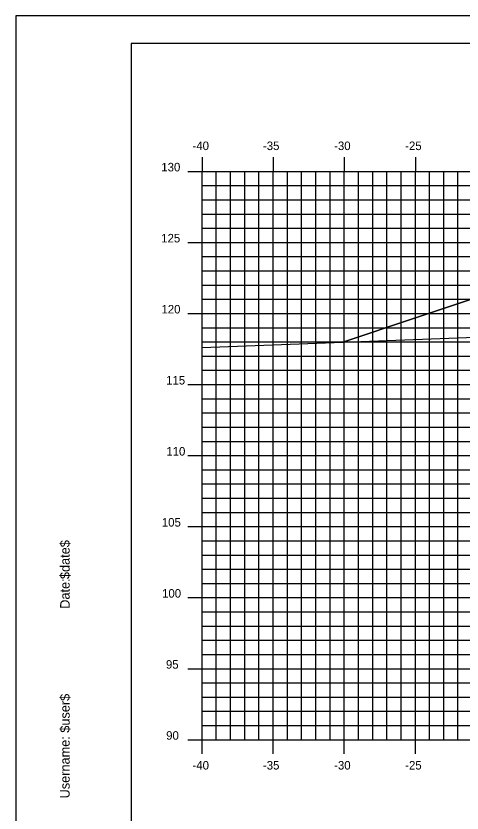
# Model space of a CAD drawing. Extents: x 850598 to 870284, y 366541 to 366651.
# Drawn here: x 854145.9 to 854177.3, y 366595.1 to 366651.2 of the extents above; entities that cross this region are included whole.
import ezdxf

# ---------------------------------------------------------------- set-up
doc = ezdxf.new("R2010")
doc.units = 0
for name, color, linetype in [('BORDER', 7, 'Continuous'), ('D_Roadway_Centerline', 7, 'Continuous'), ('D_Roadway_SlopeLines', 7, 'Continuous'), ('H_V ANNOTATION', 7, 'Continuous'), ('MAJOR', 7, 'Continuous'), ('MINOR', 7, 'Continuous'), ('PLOT BOUNDARY', 7, 'Continuous'), ('S_Roadway_Centerline', 7, 'Continuous')]:
    doc.layers.add(name, color=color, linetype=linetype)

msp = doc.modelspace()

# ---------------------------------------------------------------- linework, layer by layer
at = {"layer": 'BORDER'}
for p, q in [((854314.002, 366649.225), (854154.002, 366649.225)), ((854154.002, 366649.225), (854154.002, 366544.225))]:
    msp.add_line(p, q, dxfattribs=at)
at = {"layer": 'D_Roadway_Centerline'}
msp.add_lwpolyline([(854168.892, 366628.211), (854174.002, 366629.914), (854177.804, 366631.182), (854184.002, 366633.248), (854188.002, 366633.488), (854199.002, 366633.818), (854210.002, 366633.488), (854214.002, 366633.248), (854216.002, 366633.128), (854222.002, 366631.128), (854267.538, 366618.225), (854278.852, 366615.02), (854288.714, 366612.225), (854292.714, 366612.225)], dxfattribs=at)
at = {"layer": 'D_Roadway_SlopeLines'}
for points in [[(854188.002, 366633.488), (854184.002, 366633.248), (854174.002, 366629.914)], [(854174.002, 366629.914), (854168.892, 366628.211)]]:
    msp.add_lwpolyline(points, dxfattribs=at)
at = {"layer": 'MAJOR'}
for p, q in [((854159.002, 366641.227), (854159.002, 366640.225)), ((854159.002, 366641.227), (854159.002, 366640.225)), ((854164.002, 366641.227), (854164.002, 366640.225)), ((854164.002, 366641.227), (854164.002, 366640.225)), ((854169.002, 366641.227), (854169.002, 366640.225)), ((854169.002, 366641.227), (854169.002, 366640.225)), ((854174.002, 366641.227), (854174.002, 366640.225)), ((854174.002, 366641.227), (854174.002, 366640.225)), ((854158, 366640.225), (854159.002, 366640.225)), ((854158, 366640.225), (854159.002, 366640.225)), ((854159.002, 366640.225), (854299.002, 366640.225)), ((854159.002, 366600.225), (854159.002, 366640.225)), ((854159.002, 366600.225), (854159.002, 366640.225)), ((854159.002, 366640.225), (854299.002, 366640.225)), ((854159.002, 366640.225), (854299.002, 366640.225)), ((854159.002, 366600.225), (854159.002, 366640.225)), ((854159.002, 366600.225), (854159.002, 366640.225)), ((854159.002, 366640.225), (854299.002, 366640.225)), ((854164.002, 366600.225), (854164.002, 366640.225)), ((854164.002, 366600.225), (854164.002, 366640.225)), ((854169.002, 366600.225), (854169.002, 366640.225)), ((854169.002, 366600.225), (854169.002, 366640.225)), ((854174.002, 366600.225), (854174.002, 366640.225)), ((854174.002, 366600.225), (854174.002, 366640.225)), ((854158, 366635.225), (854159.002, 366635.225)), ((854158, 366635.225), (854159.002, 366635.225)), ((854159.002, 366635.225), (854299.002, 366635.225)), ((854159.002, 366635.225), (854299.002, 366635.225)), ((854158, 366630.225), (854159.002, 366630.225)), ((854158, 366630.225), (854159.002, 366630.225)), ((854159.002, 366630.225), (854299.002, 366630.225)), ((854159.002, 366630.225), (854299.002, 366630.225)), ((854158, 366625.225), (854159.002, 366625.225)), ((854158, 366625.225), (854159.002, 366625.225)), ((854159.002, 366625.225), (854299.002, 366625.225)), ((854159.002, 366625.225), (854299.002, 366625.225)), ((854158, 366620.225), (854159.002, 366620.225)), ((854158, 366620.225), (854159.002, 366620.225)), ((854159.002, 366620.225), (854299.002, 366620.225)), ((854159.002, 366620.225), (854299.002, 366620.225)), ((854158, 366615.225), (854159.002, 366615.225)), ((854158, 366615.225), (854159.002, 366615.225)), ((854159.002, 366615.225), (854299.002, 366615.225)), ((854159.002, 366615.225), (854299.002, 366615.225)), ((854158, 366610.225), (854159.002, 366610.225)), ((854158, 366610.225), (854159.002, 366610.225)), ((854159.002, 366610.225), (854299.002, 366610.225)), ((854159.002, 366610.225), (854299.002, 366610.225)), ((854158, 366605.225), (854159.002, 366605.225)), ((854158, 366605.225), (854159.002, 366605.225)), ((854159.002, 366605.225), (854299.002, 366605.225)), ((854159.002, 366605.225), (854299.002, 366605.225)), ((854158, 366600.225), (854159.002, 366600.225)), ((854158, 366600.225), (854159.002, 366600.225)), ((854159.002, 366600.225), (854299.002, 366600.225)), ((854159.002, 366600.225), (854299.002, 366600.225)), ((854159.002, 366599.223), (854159.002, 366600.225)), ((854159.002, 366600.225), (854299.002, 366600.225)), ((854159.002, 366600.225), (854299.002, 366600.225)), ((854159.002, 366599.223), (854159.002, 366600.225)), ((854164.002, 366599.223), (854164.002, 366600.225)), ((854164.002, 366599.223), (854164.002, 366600.225)), ((854169.002, 366599.223), (854169.002, 366600.225)), ((854169.002, 366599.223), (854169.002, 366600.225)), ((854174.002, 366599.223), (854174.002, 366600.225)), ((854174.002, 366599.223), (854174.002, 366600.225))]:
    msp.add_line(p, q, dxfattribs=at)
at = {"layer": 'MINOR'}
for p, q in [((854160.002, 366600.225), (854160.002, 366640.225)), ((854160.002, 366600.225), (854160.002, 366640.225)), ((854161.002, 366600.225), (854161.002, 366640.225)), ((854161.002, 366600.225), (854161.002, 366640.225)), ((854162.002, 366600.225), (854162.002, 366640.225)), ((854162.002, 366600.225), (854162.002, 366640.225)), ((854163.002, 366600.225), (854163.002, 366640.225)), ((854163.002, 366600.225), (854163.002, 366640.225)), ((854165.002, 366600.225), (854165.002, 366640.225)), ((854165.002, 366600.225), (854165.002, 366640.225)), ((854166.002, 366600.225), (854166.002, 366640.225)), ((854166.002, 366600.225), (854166.002, 366640.225)), ((854167.002, 366600.225), (854167.002, 366640.225)), ((854167.002, 366600.225), (854167.002, 366640.225)), ((854168.002, 366600.225), (854168.002, 366640.225)), ((854168.002, 366600.225), (854168.002, 366640.225)), ((854170.002, 366600.225), (854170.002, 366640.225)), ((854170.002, 366600.225), (854170.002, 366640.225)), ((854171.002, 366600.225), (854171.002, 366640.225)), ((854171.002, 366600.225), (854171.002, 366640.225)), ((854172.002, 366600.225), (854172.002, 366640.225)), ((854172.002, 366600.225), (854172.002, 366640.225)), ((854173.002, 366600.225), (854173.002, 366640.225)), ((854173.002, 366600.225), (854173.002, 366640.225)), ((854175.002, 366600.225), (854175.002, 366640.225)), ((854175.002, 366600.225), (854175.002, 366640.225)), ((854176.002, 366600.225), (854176.002, 366640.225)), ((854176.002, 366600.225), (854176.002, 366640.225)), ((854177.002, 366600.225), (854177.002, 366640.225)), ((854177.002, 366600.225), (854177.002, 366640.225)), ((854159.002, 366639.225), (854299.002, 366639.225)), ((854159.002, 366639.225), (854160.004, 366639.225)), ((854159.002, 366639.225), (854299.002, 366639.225)), ((854159.002, 366639.225), (854160.004, 366639.225)), ((854159.002, 366638.225), (854299.002, 366638.225)), ((854159.002, 366638.225), (854160.004, 366638.225)), ((854159.002, 366638.225), (854299.002, 366638.225)), ((854159.002, 366638.225), (854160.004, 366638.225)), ((854159.002, 366637.225), (854299.002, 366637.225)), ((854159.002, 366637.225), (854160.004, 366637.225)), ((854159.002, 366637.225), (854299.002, 366637.225)), ((854159.002, 366637.225), (854160.004, 366637.225)), ((854159.002, 366636.225), (854299.002, 366636.225)), ((854159.002, 366636.225), (854160.004, 366636.225)), ((854159.002, 366636.225), (854299.002, 366636.225)), ((854159.002, 366636.225), (854160.004, 366636.225)), ((854159.002, 366634.225), (854299.002, 366634.225)), ((854159.002, 366634.225), (854160.004, 366634.225)), ((854159.002, 366634.225), (854299.002, 366634.225)), ((854159.002, 366634.225), (854160.004, 366634.225)), ((854159.002, 366633.225), (854299.002, 366633.225)), ((854159.002, 366633.225), (854160.004, 366633.225)), ((854159.002, 366633.225), (854299.002, 366633.225)), ((854159.002, 366633.225), (854160.004, 366633.225)), ((854159.002, 366632.225), (854299.002, 366632.225)), ((854159.002, 366632.225), (854160.004, 366632.225)), ((854159.002, 366632.225), (854299.002, 366632.225)), ((854159.002, 366632.225), (854160.004, 366632.225)), ((854159.002, 366631.225), (854299.002, 366631.225)), ((854159.002, 366631.225), (854160.004, 366631.225)), ((854159.002, 366631.225), (854299.002, 366631.225)), ((854159.002, 366631.225), (854160.004, 366631.225)), ((854159.002, 366629.225), (854299.002, 366629.225)), ((854159.002, 366629.225), (854160.004, 366629.225)), ((854159.002, 366629.225), (854299.002, 366629.225)), ((854159.002, 366629.225), (854160.004, 366629.225)), ((854159.002, 366628.225), (854299.002, 366628.225)), ((854159.002, 366628.225), (854160.004, 366628.225)), ((854159.002, 366628.225), (854299.002, 366628.225)), ((854159.002, 366628.225), (854160.004, 366628.225)), ((854159.002, 366627.225), (854299.002, 366627.225)), ((854159.002, 366627.225), (854160.004, 366627.225)), ((854159.002, 366627.225), (854299.002, 366627.225)), ((854159.002, 366627.225), (854160.004, 366627.225)), ((854159.002, 366626.225), (854299.002, 366626.225)), ((854159.002, 366626.225), (854160.004, 366626.225)), ((854159.002, 366626.225), (854299.002, 366626.225)), ((854159.002, 366626.225), (854160.004, 366626.225)), ((854159.002, 366624.225), (854299.002, 366624.225)), ((854159.002, 366624.225), (854160.004, 366624.225)), ((854159.002, 366624.225), (854299.002, 366624.225)), ((854159.002, 366624.225), (854160.004, 366624.225)), ((854159.002, 366623.225), (854299.002, 366623.225)), ((854159.002, 366623.225), (854160.004, 366623.225)), ((854159.002, 366623.225), (854299.002, 366623.225)), ((854159.002, 366623.225), (854160.004, 366623.225)), ((854159.002, 366622.225), (854299.002, 366622.225)), ((854159.002, 366622.225), (854160.004, 366622.225)), ((854159.002, 366622.225), (854299.002, 366622.225)), ((854159.002, 366622.225), (854160.004, 366622.225)), ((854159.002, 366621.225), (854299.002, 366621.225)), ((854159.002, 366621.225), (854160.004, 366621.225)), ((854159.002, 366621.225), (854299.002, 366621.225)), ((854159.002, 366621.225), (854160.004, 366621.225)), ((854159.002, 366619.225), (854299.002, 366619.225)), ((854159.002, 366619.225), (854160.004, 366619.225)), ((854159.002, 366619.225), (854299.002, 366619.225)), ((854159.002, 366619.225), (854160.004, 366619.225)), ((854159.002, 366618.225), (854299.002, 366618.225)), ((854159.002, 366618.225), (854160.004, 366618.225)), ((854159.002, 366618.225), (854299.002, 366618.225)), ((854159.002, 366618.225), (854160.004, 366618.225)), ((854159.002, 366617.225), (854299.002, 366617.225)), ((854159.002, 366617.225), (854160.004, 366617.225)), ((854159.002, 366617.225), (854299.002, 366617.225)), ((854159.002, 366617.225), (854160.004, 366617.225)), ((854159.002, 366616.225), (854299.002, 366616.225)), ((854159.002, 366616.225), (854160.004, 366616.225)), ((854159.002, 366616.225), (854299.002, 366616.225)), ((854159.002, 366616.225), (854160.004, 366616.225)), ((854159.002, 366614.225), (854299.002, 366614.225)), ((854159.002, 366614.225), (854160.004, 366614.225)), ((854159.002, 366614.225), (854299.002, 366614.225)), ((854159.002, 366614.225), (854160.004, 366614.225)), ((854159.002, 366613.225), (854299.002, 366613.225)), ((854159.002, 366613.225), (854160.004, 366613.225)), ((854159.002, 366613.225), (854299.002, 366613.225)), ((854159.002, 366613.225), (854160.004, 366613.225)), ((854159.002, 366612.225), (854299.002, 366612.225)), ((854159.002, 366612.225), (854160.004, 366612.225)), ((854159.002, 366612.225), (854299.002, 366612.225)), ((854159.002, 366612.225), (854160.004, 366612.225)), ((854159.002, 366611.225), (854299.002, 366611.225)), ((854159.002, 366611.225), (854160.004, 366611.225)), ((854159.002, 366611.225), (854299.002, 366611.225)), ((854159.002, 366611.225), (854160.004, 366611.225)), ((854159.002, 366609.225), (854299.002, 366609.225)), ((854159.002, 366609.225), (854160.004, 366609.225)), ((854159.002, 366609.225), (854299.002, 366609.225)), ((854159.002, 366609.225), (854160.004, 366609.225)), ((854159.002, 366608.225), (854299.002, 366608.225)), ((854159.002, 366608.225), (854160.004, 366608.225)), ((854159.002, 366608.225), (854299.002, 366608.225)), ((854159.002, 366608.225), (854160.004, 366608.225)), ((854159.002, 366607.225), (854299.002, 366607.225)), ((854159.002, 366607.225), (854160.004, 366607.225)), ((854159.002, 366607.225), (854299.002, 366607.225)), ((854159.002, 366607.225), (854160.004, 366607.225)), ((854159.002, 366606.225), (854299.002, 366606.225)), ((854159.002, 366606.225), (854160.004, 366606.225)), ((854159.002, 366606.225), (854299.002, 366606.225)), ((854159.002, 366606.225), (854160.004, 366606.225)), ((854159.002, 366604.225), (854299.002, 366604.225)), ((854159.002, 366604.225), (854160.004, 366604.225)), ((854159.002, 366604.225), (854299.002, 366604.225)), ((854159.002, 366604.225), (854160.004, 366604.225)), ((854159.002, 366603.225), (854299.002, 366603.225)), ((854159.002, 366603.225), (854160.004, 366603.225)), ((854159.002, 366603.225), (854299.002, 366603.225)), ((854159.002, 366603.225), (854160.004, 366603.225)), ((854159.002, 366602.225), (854299.002, 366602.225)), ((854159.002, 366602.225), (854160.004, 366602.225)), ((854159.002, 366602.225), (854299.002, 366602.225)), ((854159.002, 366602.225), (854160.004, 366602.225)), ((854159.002, 366601.225), (854299.002, 366601.225)), ((854159.002, 366601.225), (854160.004, 366601.225)), ((854159.002, 366601.225), (854299.002, 366601.225)), ((854159.002, 366601.225), (854160.004, 366601.225))]:
    msp.add_line(p, q, dxfattribs=at)
at = {"layer": 'PLOT BOUNDARY'}
msp.add_lwpolyline([(854145.908, 366541.166), (854315.908, 366541.166), (854315.908, 366651.166), (854145.908, 366651.166)], close=True, dxfattribs=at)
at = {"layer": 'S_Roadway_Centerline'}
msp.add_lwpolyline([(854159.002, 366627.839), (854216.63, 366630.01), (854218.775, 366630.215), (854220.627, 366630.275), (854225.39, 366631.244), (854228.119, 366631.812), (854228.488, 366631.926), (854231.762, 366632.636), (854243.689, 366633.11), (854247.064, 366633.263), (854250.093, 366633.142), (854260.781, 366632.431), (854262.602, 366632.508), (854263.09, 366632.478), (854266.237, 366631.107), (854266.87, 366630.899), (854271.128, 366627.838), (854285.333, 366616.357), (854299.002, 366608.705)], dxfattribs=at)

# ---------------------------------------------------------------- texts
at = {"layer": 'BORDER'}
for s, p in [('$date$', (854149.687, 366611.53)), ('Date:', (854149.687, 366609.442)), ('$user$', (854149.687, 366600.717)), ('Username:', (854149.687, 366596.093))]:
    msp.add_text(s, height=0.6696, rotation=90, dxfattribs=at).set_placement(p)
at = {"layer": 'H_V ANNOTATION'}
for s, p in [('-40', (854158.327, 366641.725)), ('-35', (854163.282, 366641.725)), ('-30', (854168.29, 366641.725)), ('-25', (854173.287, 366641.725)), ('130', (854156.132, 366640.225)), ('125', (854156.126, 366635.225)), ('120', (854156.142, 366630.225)), ('115', (854156.469, 366625.225)), ('110', (854156.485, 366620.225)), ('105', (854156.169, 366615.225)), ('100', (854156.185, 366610.225)), ('95', (854156.458, 366605.225)), ('90', (854156.474, 366600.225)), ('-40', (854158.327, 366598.125)), ('-35', (854163.282, 366598.125)), ('-30', (854168.29, 366598.125)), ('-25', (854173.287, 366598.125))]:
    msp.add_text(s, height=0.6, dxfattribs=at).set_placement(p)

doc.saveas('drawing.dxf')
